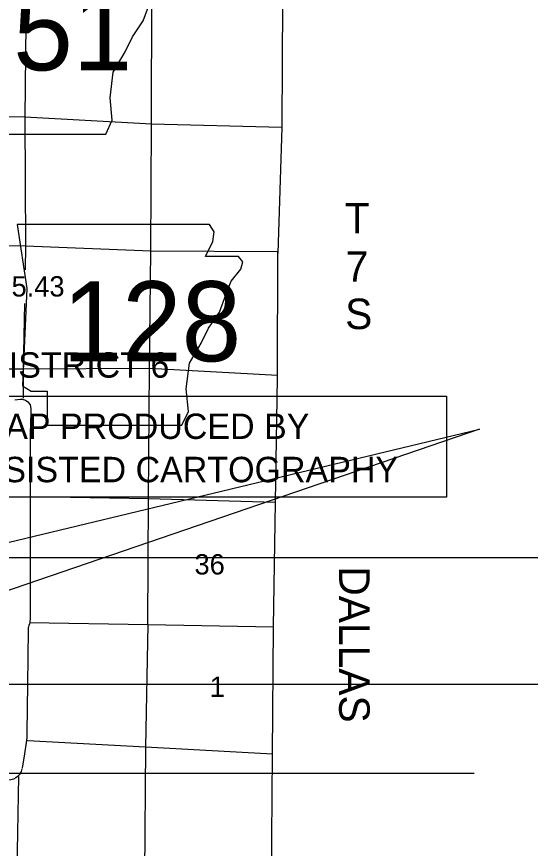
# Model space of a CAD drawing. Extents: x 369523 to 838377, y 495025 to 936819.
# Drawn here: x 628416 to 649750, y 750493 to 785066 of the extents above; entities that cross this region are included whole.
import ezdxf

# ---------------------------------------------------------------- set-up
doc = ezdxf.new("R2010")
doc.units = 0
for name, color, linetype in [('15', 7, 'Continuous'), ('21', 7, 'Continuous'), ('22', 7, 'Continuous'), ('DSN_DRFT_Common-Annotations', 7, 'Continuous'), ('DSN_DRFT_Junk-No-Plot', 7, 'Continuous'), ('Level 1', 7, 'Continuous'), ('Level 15', 7, 'Continuous'), ('Level 22', 7, 'Continuous'), ('Level 6', 7, 'Continuous')]:
    doc.layers.add(name, color=color, linetype=linetype)

msp = doc.modelspace()

# ---------------------------------------------------------------- linework, layer by layer
at = {"layer": '15'}
for p, q in [((615308, 769289), (646261, 769289)), ((646261, 769289), (646261, 765089)), ((646261, 765089), (615308, 765089))]:
    msp.add_line(p, q, dxfattribs=at)
at = {"layer": '21'}
for p, q in [((642365, 774679), (642365, 774679)), ((470439, 762579), (744999, 762579)), ((750279, 757299), (454599, 757299))]:
    msp.add_line(p, q, dxfattribs=at)
at = {"layer": '22'}
for points in [[(625279, 788532), (625679, 785867), (625501, 781826), (625856, 781604), (626523, 781604), (626523, 780183), (632118, 780183), (632385, 780760), (632296, 781692), (632429, 782758), (632918, 783602), (633228, 784224), (633672, 784890), (633939, 785601), (634161, 786178), (634561, 786666), (634650, 786977), (634472, 787199), (633095, 787199), (633406, 787821), (633450, 788221), (633266, 788528)], [(628441, 776428), (628841, 773763), (628663, 769722), (629018, 769500), (629685, 769500), (629685, 768079), (635280, 768079), (635547, 768656), (635458, 769589), (635591, 770655), (636079, 771498), (636390, 772120), (636834, 772786), (637101, 773497), (637323, 774074), (637723, 774563), (637811, 774874), (637634, 775096), (636257, 775096), (636568, 775717), (636612, 776117), (636428, 776424)]]:
    msp.add_lwpolyline(points, close=True, dxfattribs=at)
at = {"layer": 'DSN_DRFT_Common-Annotations'}
msp.add_line((619343, 753619), (647416, 753619), dxfattribs=at)
msp.add_lwpolyline([(609946, 758861), (647633, 767919), (611963, 755692)], dxfattribs=at)
at = {"layer": 'Level 1'}
for points in [[(628346, 769142), (628557, 769171), (628650, 769171), (628785, 769127), (628875, 769059), (628979, 768936), (629011, 768775), (629004, 768608), (628978, 767736), (628976, 767521), (628979, 767219), (628982, 766820), (628974, 766421), (628977, 765079), (628978, 762205), (628974, 760118), (628974, 760033), (628964, 759930), (628957, 759888), (628949, 759831), (628927, 759751), (628909, 759707), (628894, 759663), (628889, 759582), (628861, 757298), (628845, 755317), (628841, 755092), (628813, 754896), (628741, 754424), (628642, 753833)], [(628632, 753793), (628598, 753682), (628572, 753644), (628544, 753592), (628516, 753554), (628484, 753511), (628435, 753462), (628383, 753419), (628288, 753363), (628176, 753338), (628096, 753331), (627985, 753331), (626187, 753424), (626181, 753351), (626161, 752511), (626148, 752442), (626136, 752389), (626092, 752269), (625948, 752135), (625800, 752110), (625682, 752119), (623542, 752247), (623539, 752220), (623524, 750627)]]:
    msp.add_lwpolyline(points, dxfattribs=at)
at = {"layer": 'Level 15'}
msp.add_lwpolyline([(628954, 759875), (633861, 759794), (639079, 759701)], dxfattribs=at)
at = {"layer": 'Level 22'}
for points in [[(628893, 790811), (628814, 786078), (628754, 780883), (628781, 775538)], [(633988, 775334), (634020, 780596), (634031, 786052), (634097, 790950)], [(639429, 780454), (634020, 780596), (628754, 780883), (623901, 780930)], [(624554, 775598), (628781, 775538), (633988, 775334), (639262, 775307)], [(628781, 775538), (628763, 774543)], [(633861, 759794), (633891, 765034), (633927, 770437), (633988, 775334)], [(628738, 773138), (628689, 770414), (628689, 769205)], [(639249, 770146), (633927, 770437), (628689, 770414), (627974, 770409)], [(629036, 765119), (633891, 765034), (639159, 764878)], [(633861, 759794), (633766, 754693), (633728, 749434), (633659, 744487)], [(639039, 754415), (633766, 754693), (628869, 754966)], [(628430, 745812), (628440, 749597), (628503, 753478)]]:
    msp.add_lwpolyline(points, dxfattribs=at)
at = {"layer": 'Level 6'}
for points in [[(639488, 787161), (639468, 785788), (639455, 785710), (639431, 780540), (639429, 780454), (639256, 775233)], [(638978, 746584), (638996, 749176), (639039, 754415), (639079, 759701), (639159, 764878), (639255, 770048), (639249, 770146), (639256, 775233), (639262, 775307)]]:
    msp.add_lwpolyline(points, dxfattribs=at)

# ---------------------------------------------------------------- texts
at = {"layer": '15'}
for s, p in [('COUNTY MAP PRODUCED BY', (620410, 767511)), ('COMPUTER ASSISTED CARTOGRAPHY', (617505, 765712))]:
    msp.add_text(s, height=1056, dxfattribs=at).set_placement(p)
at = {"layer": '21'}
for s, height, p in [('T', 1267, (642042, 776057)), ('7', 1267, (642081, 774045)), ('S', 1267, (642058, 772078)), ('DISTRICT 6', 1056, (627068, 770058))]:
    msp.add_text(s, height=height, dxfattribs=at).set_placement(p)
msp.add_text('DALLAS', height=1267.2, rotation=270, dxfattribs=at).set_placement((641809, 762217))
at = {"layer": '22'}
for s, p in [('51', (628273, 782834)), ('128', (630320, 770739))]:
    msp.add_text(s, height=3326.4, dxfattribs=at).set_placement(p)
at = {"layer": 'DSN_DRFT_Junk-No-Plot'}
msp.add_text('5.43', height=844.8, dxfattribs=at).set_placement((628205, 773432))
at = {"layer": 'Level 22'}
for s, height, p in [('36', 844.8, (635803, 761877)), ('1', 845, (636435, 756789))]:
    msp.add_text(s, height=height, dxfattribs=at).set_placement(p)

doc.saveas('drawing.dxf')
